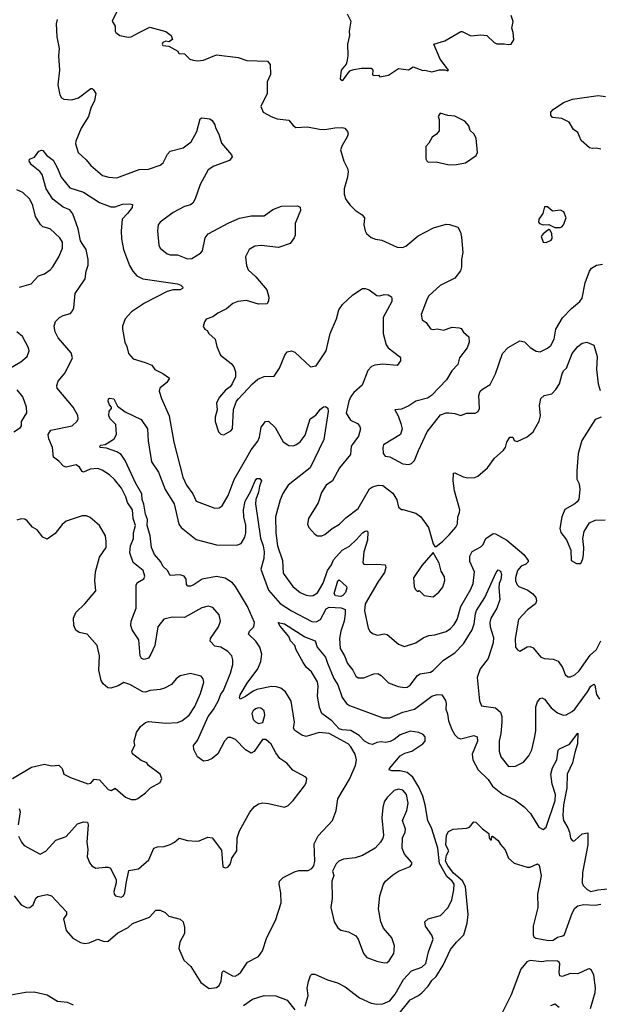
# Model space of a CAD drawing. Extents: x 1690054 to 1842981, y 782881 to 914114.
# Tile 485 of 656: x 1792444 to 1796454, y 833814 to 840625. Entities that reach past the tile are written whole.
import ezdxf

# ---------------------------------------------------------------- set-up
doc = ezdxf.new("R2010")
doc.units = 0

msp = doc.modelspace()

# ---------------------------------------------------------------- linework, layer by layer
at = {"layer": '0CON10XD'}
for points in [[(1793122.9, 840695), (1793084.2, 840615), (1793105, 840580), (1793103.3, 840545), (1793110, 840535), (1793136.1, 840516.1), (1793195, 840503.8), (1793215, 840506.7), (1793265.9, 840534.1), (1793345, 840574), (1793455, 840543.3), (1793492.5, 840515), (1793501.7, 840488.3), (1793475, 840472.5), (1793455, 840476), (1793435, 840468), (1793428.8, 840455), (1793433.3, 840445), (1793475, 840442), (1793537.5, 840407.5), (1793545, 840390), (1793585, 840387.5), (1793621.7, 840351.7), (1793644.1, 840344.1), (1793675, 840340.8), (1793715, 840345.8), (1793805, 840382.5), (1793955, 840362.9), (1794015, 840343.5), (1794158, 840338), (1794176.2, 840315), (1794178.8, 840245), (1794155.8, 840195), (1794155.7, 840114.3), (1794112, 840025), (1794128.8, 839985), (1794184.4, 839954.4), (1794225, 839940), (1794305, 839930), (1794335, 839892.5), (1794355, 839880), (1794435, 839884), (1794516.9, 839866.9), (1794555.6, 839864.4), (1794625, 839877.5), (1794675, 839878.8), (1794693.6, 839873.6), (1794711.7, 839851.7), (1794716.2, 839835), (1794710, 839815), (1794673.8, 839755), (1794664, 839725), (1794685.8, 839645), (1794711.4, 839595), (1794715.6, 839575), (1794711.9, 839535), (1794688.6, 839455), (1794688.3, 839418.3), (1794700.7, 839380.7), (1794730.6, 839340.6), (1794765, 839307.5), (1794813.3, 839275), (1794830, 839255), (1794825.8, 839205), (1794832.9, 839165), (1794844, 839145), (1794875, 839118), (1794905, 839105.7), (1794949.3, 839099.3), (1795055, 839051.4), (1795091.3, 839048.7), (1795115, 839057.1), (1795200.2, 839129.8), (1795305.6, 839184.4), (1795395, 839210), (1795418.3, 839208.3), (1795475, 839190), (1795493.9, 839153.9), (1795500.5, 839120.5), (1795510, 839015), (1795500, 838965), (1795500.6, 838915), (1795492.4, 838887.6), (1795453.7, 838836.3), (1795352, 838785), (1795275, 838713.8), (1795262, 838695), (1795222, 838585), (1795229.3, 838549.3), (1795255, 838531.2), (1795285, 838486.9), (1795305, 838480.6), (1795335, 838486.9), (1795375, 838476.9), (1795435, 838497.5), (1795483.9, 838493.9), (1795497.7, 838487.7), (1795515, 838462.5), (1795550.7, 838430.7), (1795553.3, 838395), (1795540, 838355), (1795487.5, 838285), (1795475, 838240), (1795433.9, 838196.1), (1795397.3, 838132.7), (1795293.9, 838026.1), (1795265, 838006.7), (1795184.1, 837985.9), (1795135.9, 837954.1), (1795085, 837930), (1795040, 837925), (1795063.3, 837885), (1795080.7, 837830.7), (1795090, 837795), (1795077.5, 837755), (1794961.4, 837685), (1794955.7, 837665), (1794958.5, 837625), (1794972, 837605), (1795005, 837600.8), (1795095, 837552.5), (1795135, 837548), (1795155, 837554), (1795175.7, 837575), (1795202, 837645), (1795263.8, 837775), (1795355, 837892.5), (1795393.6, 837906.4), (1795413.6, 837906.4), (1795455, 837901.2), (1795495, 837886), (1795535, 837902), (1795595.9, 837904.1), (1795616.7, 837915), (1795624, 837935), (1795621.2, 838025), (1795630, 838055), (1795645, 838070), (1795698.8, 838101.2), (1795735.9, 838174.1), (1795783.8, 838315), (1795822.3, 838357.7), (1795905, 838403.3), (1795936.1, 838396.1), (1795975, 838356.7), (1796017, 838333), (1796045, 838326.7), (1796095, 838352.9), (1796118, 838372), (1796142.5, 838415), (1796152.2, 838485), (1796198.5, 838561.5), (1796262, 838628), (1796319.2, 838675), (1796335, 838698.8), (1796355.6, 838805), (1796385.8, 838885), (1796400, 838905), (1796435, 838926.7), (1796475, 838934.4)], [(1792703.8, 840625), (1792696.9, 840595), (1792700, 840505), (1792717.1, 840425), (1792712.2, 840375), (1792718.5, 840275), (1792708.7, 840175), (1792720.5, 840105), (1792734.3, 840085), (1792750, 840075), (1792805, 840071.4), (1792850, 840085), (1792935, 840148), (1792945, 840148.8), (1792955, 840140), (1792970.4, 840115), (1792960.5, 840065), (1792936.2, 840013.8), (1792920.6, 839955), (1792869.4, 839875), (1792832.2, 839785), (1792830.6, 839765), (1792848, 839705), (1792903.8, 839655), (1792936, 839615), (1793017, 839547), (1793060, 839535), (1793115, 839530.8), (1793271.5, 839588.5), (1793335, 839591.5), (1793415, 839618.9), (1793435.7, 839635), (1793466, 839695), (1793483.8, 839715), (1793575, 839739.4), (1793630.2, 839779.8), (1793668.3, 839851.7), (1793692.1, 839937.9), (1793705, 839945.4), (1793758.6, 839938.6), (1793775, 839926.7), (1793795, 839897.5), (1793797.7, 839877.7), (1793821.7, 839831.7), (1793840.4, 839770.4), (1793908.8, 839688.8), (1793913.8, 839675), (1793895, 839650.8), (1793787.6, 839612.4), (1793748.9, 839585), (1793691.9, 839485), (1793658.6, 839385), (1793642, 839355), (1793625, 839342.9), (1793585, 839333.1), (1793505, 839290), (1793416.2, 839225), (1793400.8, 839205), (1793396.2, 839165), (1793406.7, 839065), (1793416.7, 839045), (1793465, 839004), (1793485, 838998), (1793535, 838998.1), (1793605, 838970), (1793635, 838973.1), (1793695, 839010.8), (1793707.5, 839025), (1793727.5, 839115), (1793747.3, 839142.7), (1793890.2, 839219.8), (1793965, 839250.8), (1794045, 839268.6), (1794135, 839268), (1794195, 839312), (1794255, 839334), (1794366.4, 839336.4), (1794385, 839327.5), (1794386.2, 839305), (1794350, 839215), (1794350, 839135), (1794343.3, 839115), (1794315, 839076.7), (1794235, 839048.8), (1794115, 839062.2), (1794071.4, 839058.6), (1794031.4, 839035), (1794006.5, 838985), (1794013.8, 838923.8), (1794025.5, 838895.5), (1794078, 838845), (1794154, 838755), (1794167.5, 838705), (1794165, 838680), (1794155, 838660), (1794095, 838658), (1794012.7, 838682.7), (1793952.5, 838675), (1793919.1, 838660.9), (1793874, 838625), (1793813.8, 838595), (1793779.7, 838570.3), (1793735, 838552.5), (1793722.5, 838535), (1793713, 838503), (1793723.6, 838483.6), (1793740, 838475), (1793752.5, 838455), (1793796.7, 838415), (1793808.8, 838365), (1793834, 838305), (1793907.7, 838247.7), (1793925, 838222.5), (1793938, 838188), (1793936.2, 838155), (1793913.3, 838105), (1793900, 838085), (1793868.3, 838061.7), (1793826.1, 838013.9), (1793806.2, 837975), (1793810, 837925), (1793796.2, 837875), (1793796.2, 837845), (1793820, 837775), (1793835, 837756.7), (1793856.1, 837753.9), (1793905, 837780), (1793916.2, 837795), (1793922.3, 837927.7), (1793943.8, 837985), (1793957, 838003), (1794053.4, 838106.6), (1794091.3, 838138.7), (1794135, 838157.1), (1794205, 838160), (1794241.9, 838215), (1794278.6, 838305), (1794295, 838326.2), (1794325, 838334), (1794346.7, 838325), (1794455, 838223.8), (1794495, 838230), (1794564.2, 838335), (1794591.4, 838455), (1794635.6, 838554.4), (1794652.4, 838617.6), (1794676, 838655), (1794748.3, 838721.7), (1794815, 838764.3), (1794835, 838765.8), (1794862.5, 838755), (1794915, 838718), (1794935, 838714.2), (1794965, 838724), (1794992.3, 838722.3), (1795015, 838706.7), (1795018.8, 838695), (1795019.2, 838675), (1794958.1, 838565), (1794958.9, 838455), (1794979.2, 838375), (1794994, 838355), (1795072, 838295), (1795079.2, 838285), (1795079.2, 838265), (1795056.2, 838233.8), (1794955, 838242.2), (1794900.8, 838235), (1794877.1, 838225), (1794851.9, 838198.1), (1794813.1, 838096.9), (1794755, 838045.7), (1794735, 838017.5), (1794720, 837985), (1794703.5, 837903.5), (1794733.6, 837855), (1794781.5, 837831.5), (1794794.4, 837815), (1794800.5, 837795), (1794788.1, 837745), (1794737.3, 837675), (1794733.1, 837616.9), (1794655.8, 837525), (1794608, 837435), (1794564.4, 837405.6), (1794531.4, 837355), (1794507.9, 837282.1), (1794442.5, 837175), (1794436, 837135), (1794445, 837112.5), (1794486.1, 837066.1), (1794505, 837053.8), (1794535, 837054), (1794555, 837064), (1794605, 837106.2), (1794656, 837135), (1794700.5, 837179.5), (1794785, 837242.9), (1794865, 837380.6), (1794885, 837394.5), (1794925, 837406), (1794955, 837402.5), (1795025, 837349.5), (1795053.5, 837303.5), (1795065, 837253.3), (1795085, 837236.7), (1795095, 837236.2), (1795185, 837212), (1795218.8, 837185), (1795271.2, 837111.2), (1795305, 837000), (1795315, 836980), (1795325, 836980), (1795370, 837015), (1795415, 837061.2), (1795460, 837115), (1795471.7, 837138.3), (1795474.3, 837185), (1795486.9, 837215), (1795487.8, 837235), (1795452.9, 837365), (1795443.1, 837435), (1795445, 837487.5), (1795455, 837491.2), (1795512.7, 837462.7), (1795545, 837455.4), (1795592.4, 837457.6), (1795612.4, 837467.6), (1795680, 837525), (1795728.5, 837591.5), (1795788, 837645), (1795803.8, 837665), (1795815, 837702.5), (1795835, 837736.7), (1795855, 837736.7), (1795863.8, 837713.8), (1795885, 837706.2), (1795955, 837740), (1795995, 837773.8), (1796038, 837848), (1796046.9, 837885), (1796039.4, 837955), (1796050, 838005), (1796072.5, 838025), (1796125, 838037.5), (1796153.1, 838066.9), (1796177.5, 838105), (1796195.6, 838175), (1796205.7, 838195), (1796226.1, 838215), (1796266.9, 838315), (1796305.3, 838365), (1796335, 838386.1), (1796366.8, 838393.2), (1796415, 838373.3), (1796438.1, 838295), (1796434.2, 838205), (1796446.5, 838105), (1796460.7, 838060.7)], [(1794709.2, 840665), (1794734.3, 840615), (1794724, 840545), (1794725.8, 840515), (1794711.4, 840455), (1794712.9, 840375), (1794706.1, 840333.9), (1794702.5, 840317.5), (1794668.8, 840275), (1794661.2, 840215), (1794675, 840204)], [(1794675, 840204), (1794685, 840210), (1794728.8, 840271.2), (1794755, 840281.2), (1794808.3, 840288.3), (1794875, 840288.8), (1794887.5, 840275), (1794885, 840242.5), (1794895, 840237.5), (1794925, 840240), (1794935, 840230), (1794995, 840240), (1795065, 840287.5), (1795133.3, 840276.7), (1795165, 840297.5), (1795233.9, 840273.9), (1795246.1, 840276.1), (1795295, 840262.9), (1795347, 840277), (1795385, 840277.5), (1795405, 840270), (1795410, 840275), (1795397.5, 840295), (1795351.7, 840351.7), (1795310, 840455), (1795385, 840478.9), (1795495, 840543.3), (1795505, 840543.3), (1795565, 840512), (1795635, 840520), (1795676.4, 840516.4), (1795727, 840467), (1795745, 840457.5), (1795795, 840458.8), (1795825, 840452.5), (1795843.6, 840456.4), (1795862.5, 840485), (1795857.5, 840535), (1795847.5, 840565), (1795857, 840613), (1795843.6, 840653.6)], [(1796465, 839730), (1796434.4, 839735.6), (1796407.1, 839732.9), (1796385, 839738.8), (1796328.3, 839788.3), (1796306, 839845), (1796275, 839866.2), (1796245, 839915.8), (1796195, 839941.4), (1796128.8, 839948.8), (1796118.8, 839965), (1796119.2, 839985), (1796135, 840004), (1796205, 840052.5), (1796267.5, 840075), (1796445, 840101.4), (1796497.1, 840092.9)], [(1795415, 839620), (1795465, 839624), (1795527.5, 839635), (1795602.5, 839685), (1795610, 839705), (1795602.5, 839805), (1795585.6, 839835.6), (1795559.3, 839859.3), (1795550.7, 839890.7), (1795523.6, 839923.6), (1795455, 839957.5), (1795405, 839962.5), (1795353, 839977), (1795340, 839955), (1795346.7, 839935), (1795346.7, 839855), (1795327.7, 839832.3), (1795297, 839813), (1795275, 839770), (1795253, 839747), (1795253, 839663), (1795263.3, 839643.3), (1795275, 839640), (1795325, 839642.5), (1795415, 839620)], [(1792646.1, 837726.1), (1792640.3, 837755), (1792659.2, 837785), (1792806.2, 837815), (1792841.7, 837848.3), (1792848.1, 837865), (1792846.2, 837886.2), (1792812.9, 837945), (1792702.5, 838075), (1792700, 838095), (1792710, 838125), (1792758.6, 838181.4), (1792809.4, 838285), (1792800.4, 838320.4), (1792709.4, 838425), (1792689.2, 838465), (1792682, 838505), (1792692.7, 838537.3), (1792720, 838565), (1792745, 838579.4), (1792795, 838593.3), (1792810, 838610), (1792817.6, 838632.4), (1792828.8, 838731.2), (1792896.9, 838833.1), (1792903.3, 838885), (1792917, 838927), (1792917.3, 838965), (1792904.7, 839035), (1792879.6, 839069.6), (1792864.5, 839095.5), (1792848.8, 839178.8), (1792812.5, 839282.5), (1792789.7, 839309.8), (1792745, 839328.1), (1792672.2, 839382.2), (1792627.7, 839455), (1792598.6, 839555), (1792583.8, 839573.8), (1792525, 839620), (1792508.8, 839645), (1792510.7, 839659.3), (1792545.8, 839674.2), (1792577.5, 839715), (1792595, 839722.5), (1792605, 839720), (1792628.3, 839688.3), (1792675, 839652), (1792705, 839598.8), (1792730, 839535), (1792791.9, 839461.9), (1792885, 839430.7), (1792995, 839360.5), (1793075, 839329.1), (1793105, 839331.1), (1793155, 839348.2), (1793205, 839351.4), (1793225, 839346.7), (1793222, 839325), (1793189.4, 839285), (1793153.8, 839245), (1793145.3, 839165), (1793147.8, 839107.8), (1793162.5, 839035), (1793203.7, 838923.7), (1793227.5, 838885), (1793255, 838853.3), (1793295, 838831.1), (1793535, 838798.2), (1793559.4, 838789.4), (1793572.5, 838775), (1793570, 838765), (1793553.4, 838756.6), (1793505, 838757.1), (1793465, 838745.6), (1793307.5, 838665), (1793217.5, 838605), (1793174.1, 838555.9), (1793156.2, 838505), (1793156.2, 838485), (1793171.8, 838395), (1793186.2, 838365), (1793197.8, 838315), (1793227.8, 838277.8), (1793312.6, 838252.6), (1793358.8, 838235), (1793378.8, 838205), (1793435, 838177.5), (1793481.2, 838145), (1793460.8, 838115), (1793412.5, 838075), (1793408.6, 838055), (1793424.4, 838005), (1793478.9, 837885), (1793511.4, 837701.4), (1793571.5, 837461.5), (1793597.8, 837405), (1793641.9, 837345), (1793664.6, 837294.6), (1793795, 837247.1), (1793825, 837248), (1793845, 837262.5), (1793886.7, 837333.3), (1793928.8, 837445), (1794015, 837597.1), (1794045, 837650.4), (1794090.8, 837709.2), (1794102.7, 837737.3), (1794115, 837806.2), (1794145, 837846), (1794165, 837847.5), (1794211.9, 837805), (1794265.7, 837705), (1794305, 837680.5), (1794335, 837677.8), (1794355, 837683.3), (1794385, 837704.4), (1794418.7, 837751.3), (1794454, 837865), (1794491.8, 837888.2), (1794525, 837931.2), (1794545, 837946.2), (1794559.3, 837949.3), (1794575, 837937.5), (1794577.1, 837915), (1794548.9, 837721.1), (1794452.8, 837525), (1794301.5, 837405), (1794265, 837348), (1794246.8, 837303.2), (1794213.9, 837185), (1794215.4, 837075), (1794228.5, 836985), (1794260.9, 836885), (1794267.2, 836797.2), (1794333, 836703), (1794385, 836661.9), (1794425, 836643.3), (1794455, 836638.9), (1794475, 836642.2), (1794505, 836659.4), (1794542.5, 836727.5), (1794574.2, 836815.8), (1794601.6, 836855), (1794615, 836887.9), (1794674.8, 836955.2), (1794726, 836984), (1794775, 837028.1), (1794815, 837075.6), (1794835, 837087.5), (1794845, 837090), (1794853, 837083), (1794849.4, 837025), (1794823.8, 836945), (1794817.5, 836867.5), (1794825, 836858.8), (1794845, 836855.6), (1794915, 836858.4), (1794973.1, 836853.1), (1794977.7, 836835), (1794968.2, 836801.8), (1794921.6, 836735), (1794833.6, 836585), (1794828.2, 836535), (1794855, 836416.7), (1794865.4, 836395.4), (1794885, 836378.6), (1794918.3, 836368.3), (1794965, 836375.6), (1794985, 836372.2), (1795063.8, 836305), (1795105, 836288.6), (1795183.8, 836315), (1795235, 836348.9), (1795275, 836365.6), (1795315, 836370), (1795395, 836393.5), (1795425, 836414.4), (1795448.7, 836441.3), (1795469.6, 836475), (1795495, 836565.6), (1795565.2, 836684.8), (1795581.5, 836725), (1795589.2, 836805), (1795557.8, 836877.8), (1795558.6, 836915), (1795574.5, 836945.5), (1795635, 836979.2), (1795650, 836995), (1795668.9, 837035), (1795718.4, 837071.6), (1795735, 837069.3), (1795813.2, 837025), (1795931.3, 836925), (1795961.1, 836885), (1795961.1, 836875), (1795945, 836859.5), (1795914.2, 836845), (1795887.1, 836815), (1795874.5, 836765), (1795875, 836742.5), (1795885, 836716.2), (1795896, 836705), (1795958.2, 836678.2), (1795994, 836654), (1796015, 836628.8), (1796020, 836605), (1796011.4, 836585), (1795956.2, 836543.8), (1795894.4, 836475), (1795871.4, 836345), (1795874.3, 836285), (1795886.7, 836265), (1795905, 836256.2), (1795955, 836285.8), (1795975, 836290), (1795995, 836278.8), (1796048.8, 836215), (1796075, 836206.5), (1796135, 836201.5), (1796168, 836188), (1796198.1, 836145), (1796218, 836095), (1796235, 836078.8), (1796255, 836079.2), (1796285, 836092.9), (1796315, 836120.8), (1796391.4, 836228.6), (1796435, 836268.6), (1796465, 836328.5)], [(1792442.5, 838775), (1792522.4, 838797.6), (1792575, 838852), (1792615, 838866), (1792655, 838893.8), (1792673.8, 838915), (1792714.2, 838985), (1792740, 839045), (1792739.4, 839085), (1792722, 839115), (1792655, 839178.8), (1792605, 839191.9), (1792587.6, 839207.6), (1792553.4, 839263.4), (1792535, 839338.8), (1792513.9, 839383.9), (1792465, 839430), (1792425, 839446.9)], [(1796183, 839187), (1796195, 839192.5), (1796206.7, 839205), (1796223.3, 839255), (1796207.5, 839295), (1796185, 839306.7), (1796130.7, 839300.7), (1796095, 839330), (1796075, 839330), (1796062.5, 839285), (1796034.2, 839245.8), (1796034, 839225), (1796040, 839215), (1796065, 839206.7), (1796105, 839207.5), (1796145, 839187.5), (1796183, 839187)], [(1796085, 839082.9), (1796121.3, 839098.7), (1796128.2, 839111.8), (1796125.7, 839145.7), (1796111.7, 839171.7), (1796105, 839172.5), (1796066, 839144), (1796052.5, 839125), (1796065, 839086.7), (1796085, 839082.9)], [(1792365, 838207.1), (1792452.6, 838257.4), (1792495, 838294.2), (1792508.6, 838335), (1792505.8, 838355), (1792463.2, 838433.2), (1792423.6, 838465)], [(1792403.8, 837775), (1792450.6, 837805), (1792456.4, 837815), (1792455.8, 837845), (1792494.2, 837905), (1792491.4, 837945), (1792465.8, 838015), (1792425.6, 838065)], [(1793545, 834200), (1793580, 834120), (1793628.5, 834075), (1793697.1, 833965), (1793754.4, 833924.4), (1793805, 833930), (1793825, 833943.8), (1793836.7, 833973.3), (1793843.7, 834036.3), (1793855, 834046), (1793915, 834010.5), (1793935, 834010), (1793955, 834020.8), (1793973, 834037), (1794020, 834105), (1794095, 834146), (1794124.3, 834185), (1794154.4, 834275.6), (1794212.9, 834395), (1794253.3, 834515), (1794251.2, 834585), (1794238.8, 834645), (1794241.2, 834665), (1794267.7, 834692.3), (1794345, 834730), (1794375, 834738.8), (1794439.3, 834740.7), (1794465, 834752.5), (1794478.3, 834771.7), (1794486.2, 834805), (1794481.4, 834925), (1794509.6, 834980.4), (1794608.9, 835085), (1794632.2, 835155), (1794644.4, 835235), (1794725, 835371.2), (1794766.5, 835465), (1794773.6, 835505), (1794764.5, 835545), (1794735.4, 835595), (1794715.5, 835615), (1794585, 835688.4), (1794515, 835693.3), (1794425, 835666.7), (1794396.3, 835676.3), (1794348.2, 835708.2), (1794338.1, 835725), (1794345.5, 835765.5), (1794321.7, 835911.7), (1794282.9, 835975), (1794250.2, 836000.2), (1794220.9, 836010.9), (1794185, 836012.7), (1794085, 835992.1), (1794058.9, 835981.1), (1794006.3, 835943.7), (1793970, 835925), (1793964.4, 835934.4), (1793970, 835955), (1794018.2, 836035), (1794091.1, 836135), (1794112.5, 836185), (1794119.5, 836235), (1794104.6, 836284.6), (1794076.7, 836325), (1794027.1, 836375), (1794033.1, 836395), (1794063.1, 836425), (1794067.5, 836455), (1794018.8, 836565), (1793937.5, 836705), (1793915, 836729.5), (1793865, 836762), (1793805, 836773.6), (1793705.6, 836754.4), (1793645, 836714), (1793625, 836706.4), (1793607.5, 836707.5), (1793598.2, 836718.2), (1793594.5, 836755), (1793582.9, 836775), (1793555, 836784.6), (1793485, 836779.1), (1793465.7, 836815.7), (1793435, 836844.7), (1793419.8, 836875), (1793376.6, 836926.5), (1793356.6, 836975), (1793346.3, 837055), (1793325.2, 837125), (1793327.3, 837167.3), (1793314.2, 837205), (1793303.8, 837273.8), (1793291.2, 837305), (1793289.7, 837345), (1793245, 837421.1), (1793173.2, 837575), (1793145, 837617.1), (1793116.2, 837636.2), (1793045, 837660.8), (1793000, 837665), (1792997.5, 837675), (1793005, 837682.5), (1793035, 837686.7), (1793084.1, 837715.9), (1793096.7, 837725), (1793113.3, 837755), (1793110, 837825), (1793068.8, 837865), (1793061.2, 837885), (1793063.6, 837916.4), (1793080, 837935), (1793080, 837945), (1793065, 837960), (1793056.7, 837985), (1793058.3, 838001.7), (1793065, 838007.5), (1793095, 838002.5), (1793120.7, 837950.7), (1793172.7, 837912.7), (1793285, 837858.8), (1793327.1, 837795), (1793332.7, 837712.7), (1793355, 837567.5), (1793404.4, 837495), (1793449.6, 837375), (1793512.1, 837275), (1793544.7, 837134.7), (1793561.9, 837111.9), (1793665, 837028.9), (1793805, 836992.2), (1793945, 836989.2), (1793975, 837001.5), (1794000.4, 837045), (1794008.1, 837075), (1794009.5, 837129.5), (1793994.7, 837185), (1793991.1, 837235), (1794002.9, 837295), (1794040.7, 837359.3), (1794072.5, 837435), (1794085, 837450), (1794105, 837451.2), (1794116, 837435), (1794101.9, 837398.1), (1794096, 837356), (1794078.1, 837305), (1794075.6, 837275), (1794109.2, 837039.2), (1794128.9, 836985), (1794134.5, 836945), (1794132.9, 836897.1), (1794113.2, 836825), (1794165, 836678.5), (1794245, 836586.8), (1794325, 836535.8), (1794465, 836461.6), (1794495, 836460.3), (1794523.8, 836475), (1794565, 836549.4), (1794585, 836561.1), (1794667, 836557), (1794695, 836546.2), (1794696.7, 836515), (1794688.3, 836465), (1794665.9, 836395), (1794657.3, 836345), (1794660.5, 836275), (1794690, 836225), (1794711.9, 836171.9), (1794748.5, 836125), (1794768.6, 836085), (1794785, 836072.9), (1794825, 836071.9), (1794895, 836100), (1794921.7, 836101.7), (1794945, 836089.2), (1794995, 836038.6), (1795062.4, 836012.4), (1795105, 836004.4), (1795125, 836007.1), (1795145, 836022.5), (1795195, 836087.5), (1795215, 836100), (1795285, 836112.2), (1795305, 836122.9), (1795376.2, 836195), (1795455, 836244.6), (1795515, 836307.5), (1795574.7, 836405), (1795588.1, 836445), (1795596.4, 836515), (1795605, 836538.5), (1795662.3, 836627.7), (1795739.1, 836800.9), (1795755, 836820), (1795770.5, 836810.5), (1795777.6, 836787.6), (1795773.1, 836753.1), (1795761.3, 836725), (1795758, 836695), (1795765.6, 836615), (1795744.5, 836555), (1795703.3, 836485), (1795697.5, 836455), (1795699.6, 836425), (1795720.9, 836350.9), (1795720.2, 836315), (1795684.8, 836205.2), (1795629.6, 836135), (1795608.2, 836075), (1795624.1, 835914.1), (1795639.3, 835879.3), (1795734.5, 835864.5), (1795769.2, 835835), (1795778.6, 835805), (1795779.4, 835765), (1795773.4, 835686.6), (1795760.6, 835635), (1795760, 835565), (1795772, 835525), (1795825, 835458.6), (1795875, 835461.4), (1795929.8, 835490.2), (1795965, 835533.8), (1795986.6, 835573.4), (1796005.6, 835654.4), (1796014.4, 835705), (1796015, 835872.5), (1796025, 835907.5), (1796045, 835930), (1796055, 835934), (1796075, 835924.2), (1796120.5, 835865), (1796165, 835829.5), (1796204.6, 835814.6), (1796225, 835817.5), (1796265, 835838.5), (1796284.2, 835855.8), (1796372.8, 835975), (1796395, 836014.6), (1796415, 836028.6), (1796422.7, 836022.7), (1796435, 835957.5), (1796453.9, 835923.9)], [(1796465.8, 837875), (1796425, 837860), (1796333.2, 837715), (1796308.5, 837625), (1796299.1, 837505), (1796297.5, 837447.5), (1796314, 837415), (1796320, 837375), (1796312.3, 837307.7), (1796301.2, 837288.8), (1796283.3, 837275), (1796215, 837237.5), (1796193.8, 837185), (1796180.8, 837105), (1796187.3, 837077.3), (1796226.1, 837026.1), (1796257.5, 836955), (1796260, 836885), (1796295, 836862.5), (1796325, 836862.5), (1796340, 836895), (1796343.3, 836925), (1796346.2, 836975), (1796340, 837035), (1796348, 837085), (1796385.6, 837144.4), (1796425, 837162.5), (1796495, 837165.7)], [(1792435, 834976.7), (1792455.7, 834935), (1792475, 834912), (1792585, 834853.3), (1792625, 834873.8), (1792695, 834948.6), (1792764.7, 834975.3), (1792845, 835061.9), (1792885, 835077.1), (1792912.5, 835075), (1792918.6, 835055), (1792908.2, 834935), (1792914.3, 834885), (1792911.2, 834835), (1792930.3, 834790.3), (1792943, 834773), (1792970, 834755), (1793035, 834763.8), (1793055, 834763.8), (1793072.5, 834755), (1793111.2, 834675), (1793112, 834655), (1793096, 834595), (1793098, 834575), (1793106.7, 834565), (1793145, 834555.6), (1793162.9, 834565), (1793171.5, 834585), (1793180.9, 834649.1), (1793200, 834740), (1793265, 834752), (1793336.6, 834813.4), (1793371.2, 834895), (1793396.6, 834903.4), (1793444.5, 834905.5), (1793485, 834918.5), (1793515, 834934.6), (1793547.1, 834962.9), (1793605, 834946.2), (1793666.2, 834943.8), (1793685, 834945.5), (1793745, 834971.1), (1793775, 834965.7), (1793841.1, 834881.1), (1793850, 834765), (1793865, 834758), (1793885, 834762.5), (1793902, 834785), (1793912, 834825), (1793945.7, 834875), (1793948.8, 834965), (1793964, 835015), (1794036.8, 835143.2), (1794065, 835181.2), (1794095, 835202), (1794125, 835207.1), (1794165.8, 835204.2), (1794275, 835178.6), (1794301.7, 835188.3), (1794336, 835225), (1794414, 835325), (1794426, 835345), (1794430, 835375), (1794422.5, 835385), (1794333.4, 835433.4), (1794292, 835482), (1794244.6, 835514.6), (1794215, 835554), (1794184.6, 835614.6), (1794146.8, 835646.8), (1794124.2, 835645.8), (1794066.8, 835563.2), (1794045, 835552), (1794006.2, 835575), (1793936.7, 835645), (1793905, 835660), (1793885, 835660), (1793860.8, 835635), (1793814.3, 835545.7), (1793775, 835513.3), (1793745, 835500), (1793715, 835496.7), (1793673.8, 835525), (1793647.7, 835577.7), (1793646.2, 835605), (1793675, 835640), (1793746.7, 835805), (1793785, 835853.5), (1793819.7, 835915), (1793835, 835959.2), (1793852.9, 835985), (1793903.2, 836105), (1793919.1, 836165), (1793917.9, 836197.9), (1793910.6, 836225), (1793885, 836255.6), (1793835, 836285.6), (1793795, 836292.2), (1793760.9, 836325), (1793764.5, 836345), (1793818.9, 836425), (1793832.5, 836465), (1793825, 836507.5), (1793779.1, 836559.1), (1793747.3, 836567.3), (1793705, 836557.1), (1793585, 836490.5), (1793497.9, 836492.1), (1793441.7, 836478.3), (1793400.4, 836425), (1793378.1, 836295), (1793351.4, 836235), (1793335, 836208.8), (1793305, 836199.2), (1793287.1, 836207.1), (1793277.5, 836225), (1793267.9, 836335), (1793222.9, 836405), (1793213.1, 836435), (1793214.6, 836465.4), (1793250, 836555), (1793248.6, 836715), (1793257.8, 836732.2), (1793301.7, 836758.3), (1793310, 836775), (1793298.6, 836815), (1793229.1, 836869.1), (1793206.6, 836936.6), (1793209.5, 836985), (1793230.4, 837035), (1793232.1, 837075), (1793244.7, 837125), (1793228.2, 837175), (1793225, 837234.3), (1793189.7, 837285), (1793179.1, 837325), (1793149.2, 837385), (1793100.5, 837445), (1793065.8, 837475.8), (1793015, 837508.1), (1792985, 837519.4), (1792932.5, 837515), (1792885, 837496), (1792875, 837498.8), (1792858.5, 837528.5), (1792835, 837545.8), (1792765, 837530.6), (1792746.3, 837536.3), (1792715, 837571.4), (1792678.3, 837598.3), (1792671.1, 837665), (1792646.1, 837726.1)], [(1792996.1, 836906.1), (1793041.1, 836975), (1793043.1, 837015), (1793036.7, 837055), (1792995, 837125.8), (1792932.2, 837182.2), (1792905, 837193.1), (1792875, 837193.1), (1792765, 837155.6), (1792738, 837132), (1792688.9, 837071.1), (1792635, 837032.5), (1792604.5, 837044.5), (1792565.7, 837095.7), (1792533.3, 837115), (1792495, 837158.8), (1792478.8, 837168.8), (1792455, 837172.5), (1792425, 837164)], [(1795305, 836632.5), (1795343.3, 836665), (1795370.5, 836699.5), (1795386, 836745), (1795381.7, 836771.7), (1795360.5, 836810.5), (1795345.8, 836865), (1795305, 836940), (1795225, 836850), (1795168, 836765), (1795173.6, 836703.6), (1795180, 836685), (1795195, 836670), (1795207, 836677), (1795243, 836643), (1795305, 836632.5)], [(1792395, 835376.7), (1792525, 835453.5), (1792615, 835476.2), (1792665, 835463.5), (1792715, 835468.1), (1792737.3, 835445), (1792748.9, 835405), (1792795, 835382.5), (1792915, 835338.1), (1792935.5, 835344.5), (1792959.5, 835370.5), (1792995, 835366), (1793055, 835300), (1793076.7, 835293.3), (1793105, 835310), (1793175, 835246), (1793215, 835231.2), (1793245, 835232), (1793261.2, 835238.8), (1793315, 835276.2), (1793349.5, 835310.5), (1793415, 835347.5), (1793427.5, 835375), (1793416.4, 835406.4), (1793336.1, 835466.1), (1793322.5, 835485), (1793285, 835500), (1793225, 835547.5), (1793220, 835565), (1793241.2, 835605), (1793236, 835635), (1793252, 835695), (1793280, 835735), (1793315, 835763.1), (1793335, 835770.9), (1793455, 835757.9), (1793535, 835763.8), (1793565, 835775.6), (1793615.7, 835815), (1793655.5, 835875), (1793695.5, 835965), (1793717, 836043), (1793712.9, 836065), (1793700, 836085), (1793625, 836102), (1793555, 836085.8), (1793525.8, 836065), (1793495, 836025.6), (1793445, 836001.1), (1793415, 835991.5), (1793347.5, 835985), (1793315, 835973.3), (1793295, 835976.5), (1793205, 836026.2), (1793165, 836040), (1793125, 836016.7), (1793075, 836001.2), (1793053.9, 836003.9), (1793021.2, 836031.2), (1793008, 836055), (1792991.4, 836125), (1792995.6, 836225), (1792980, 836295), (1792911.2, 836375), (1792855, 836387.1), (1792831.4, 836401.4), (1792818.6, 836435), (1792816.2, 836485), (1792831.2, 836525), (1792895.4, 836584.6), (1792970, 836675), (1792964, 836745), (1792967.8, 836805), (1792996.1, 836906.1)], [(1794665, 836634.4), (1794628.9, 836638.9), (1794619.5, 836655), (1794645, 836744), (1794655, 836750.6), (1794704.2, 836705), (1794707.5, 836695), (1794698, 836662), (1794679.2, 836640.8), (1794665, 836634.4)], [(1794418.3, 833801.7), (1794440, 833875), (1794433.3, 833925), (1794441.4, 833971.4), (1794455.9, 834014.1), (1794465, 834023.3), (1794485, 834023.8), (1794573.6, 833983.6), (1794642.7, 833962.7), (1794696, 833936), (1794795, 833859.7), (1794875, 833823.2), (1794914.6, 833815.4), (1794955, 833818.2), (1795005, 833837.5), (1795041.7, 833885), (1795098.9, 833985), (1795154.8, 834045.2), (1795225, 834071.8), (1795253.1, 834096.9), (1795271.7, 834178.3), (1795304.5, 834265), (1795295, 834292.5), (1795251.9, 834355), (1795246.2, 834385), (1795270, 834405), (1795355, 834428.6), (1795407.8, 834485), (1795433.7, 834536.3), (1795447.6, 834605), (1795448.9, 834645), (1795434.9, 834664.9), (1795399.3, 834699.3), (1795348, 834788), (1795336, 834895), (1795295, 835028.6), (1795266.8, 835085), (1795248.7, 835195), (1795232.5, 835255), (1795205.8, 835315.8), (1795164.5, 835384.5), (1795125, 835417.5), (1795075, 835429.2), (1795018.6, 835428.6), (1795000, 835435), (1795001.2, 835445), (1795075, 835532.5), (1795108, 835552), (1795155.7, 835565), (1795232.9, 835615), (1795248.9, 835635), (1795249.4, 835665), (1795235, 835681.1), (1795205, 835694.6), (1795145, 835702.5), (1795075, 835678.2), (1795035, 835645.3), (1795007.8, 835632.2), (1794975, 835625.8), (1794945, 835630.8), (1794915, 835625.3), (1794885, 835610.4), (1794865, 835615.3), (1794830, 835635), (1794792.5, 835672.5), (1794735, 835708.6), (1794675, 835712.6), (1794655, 835719.8), (1794604.2, 835774.1), (1794534.7, 835824.7), (1794517.5, 835867.5), (1794503.8, 835945), (1794509.1, 836015), (1794503.6, 836045), (1794463.3, 836113.3), (1794428.8, 836145), (1794405, 836177.5), (1794356.7, 836265), (1794346.7, 836295), (1794318, 836328), (1794305, 836358.8), (1794245, 836428.8), (1794232.5, 836455), (1794276, 836445), (1794415.4, 836355.4), (1794489.1, 836329.1), (1794502.2, 836285), (1794559.6, 836215), (1794572.5, 836175), (1794618, 836068), (1794644.7, 836025), (1794675.7, 835935.7), (1794704.4, 835894.4), (1794725, 835881.1), (1794955.3, 835795.3), (1795005, 835796.1), (1795095, 835834.7), (1795175, 835854.8), (1795295, 835946.4), (1795332.8, 835957.2), (1795365, 835954.8), (1795390.4, 835915), (1795395.2, 835894.8), (1795391.4, 835855), (1795404.3, 835824.3), (1795411.4, 835775), (1795433.9, 835715), (1795455, 835678.2), (1795475, 835658.4), (1795495, 835649.8), (1795585, 835672.5), (1795608.4, 835665), (1795611.6, 835635), (1795574.1, 835545), (1795579.6, 835505), (1795614.6, 835435), (1795685, 835368.9), (1795715, 835323.6), (1795785, 835267.8), (1795869.4, 835229.4), (1795935, 835180.8), (1795976.9, 835135), (1796035, 835039.2), (1796065, 835023.5), (1796085, 835040), (1796148.2, 835225), (1796151.2, 835265), (1796128, 835338), (1796118.9, 835405), (1796130.8, 835449.2), (1796160.8, 835505), (1796168.3, 835571.7), (1796177.6, 835582.4), (1796246.9, 835613.1), (1796305, 835688.8), (1796303.5, 835615), (1796284.8, 835555.2), (1796268.8, 835485), (1796230.9, 835405), (1796229.9, 835310.1), (1796207.1, 835195), (1796201.1, 835121.1), (1796205.9, 835085.9), (1796235.9, 835035.9), (1796248, 835005), (1796254.2, 834964.2), (1796265, 834947.5), (1796275, 834942.5), (1796285, 834947.5), (1796335, 834993.3), (1796375, 835000), (1796375, 834917.5), (1796337.4, 834725), (1796334.2, 834655), (1796342.7, 834635), (1796368.8, 834608.8), (1796395, 834595.4), (1796443.4, 834606.6), (1796557.4, 834617.4)], [(1794095, 835757.5), (1794125, 835763.8), (1794140, 835815), (1794135.6, 835845), (1794113, 835863), (1794095, 835865.6), (1794075, 835858.6), (1794059.2, 835845), (1794050, 835825), (1794058.6, 835785), (1794075, 835767.5), (1794095, 835757.5)], [(1794965, 834101.2), (1794985, 834104), (1794998.8, 834115), (1795032.5, 834165), (1795037.9, 834217.9), (1795018.6, 834275), (1794960.8, 834340.8), (1794941.4, 834385), (1794927.1, 834475), (1794934.3, 834565), (1794961.4, 834645), (1794975, 834666), (1795022.1, 834707.9), (1795065, 834736.2), (1795145, 834767.5), (1795157, 834783), (1795157.5, 834795), (1795105, 834853.8), (1795089.4, 834895), (1795093.1, 834965), (1795110.8, 835005), (1795112.9, 835025), (1795091.4, 835085), (1795122.2, 835155), (1795132.1, 835205), (1795119.6, 835265), (1795095, 835295.5), (1795065, 835302.7), (1795035, 835292.2), (1794985, 835244.4), (1794966.4, 835215), (1794955.5, 835175), (1794948.6, 835105), (1794960, 834985), (1794956.6, 834963.4), (1794940, 834935), (1794903.8, 834895), (1794815, 834844.3), (1794765, 834826.9), (1794685, 834818.8), (1794652.5, 834805), (1794633.3, 834785), (1794607.5, 834735), (1794617.5, 834705), (1794603.3, 834665), (1794605.8, 834545), (1794595.8, 834485), (1794619.2, 834385), (1794645, 834343.8), (1794665, 834326), (1794717.5, 834315), (1794768.3, 834288.3), (1794786, 834265), (1794822, 834165), (1794845, 834138.8), (1794915, 834112), (1794965, 834101.2)], [(1792439.7, 835169.7), (1792448, 835145), (1792433.1, 835055)], [(1795373.5, 834085), (1795425, 834193.8), (1795465, 834243.8), (1795517.1, 834295), (1795540, 834375), (1795545.6, 834435), (1795528.1, 834628.1), (1795508, 834668), (1795445, 834721.1), (1795405, 834774.5), (1795390, 834805), (1795396.2, 834845), (1795412.5, 834875), (1795392.5, 834915), (1795397.5, 834985), (1795410.7, 835009.3), (1795443.6, 835026.4), (1795535, 835032.5), (1795555, 835040), (1795585, 835077.5), (1795600, 835075), (1795645, 835027.5), (1795690, 834995), (1795692.5, 834965), (1795701.7, 834951.7), (1795708.3, 834951.7), (1795710, 834975), (1795715, 834977.5), (1795755, 834946.2), (1795769.5, 834919.5), (1795802.7, 834882.7), (1795825.5, 834825.5), (1795865, 834790.8), (1795955, 834763.8), (1795975, 834763.8), (1796025, 834786), (1796037.7, 834777.7), (1796051.2, 834705), (1796044.1, 834665.9), (1796026.2, 834575), (1796029.5, 834485), (1795996.6, 834355), (1795995.9, 834295.9), (1796001.5, 834281.5), (1796015, 834272.1), (1796105, 834256.2), (1796135, 834258), (1796165, 834277.9), (1796202.3, 834287.7), (1796212.8, 834297.2), (1796265.3, 834445), (1796285, 834479.4), (1796305.4, 834494.6), (1796345, 834504.6), (1796425, 834500.8), (1796463.4, 834506.6)], [(1792405.7, 834565), (1792455, 834501.4), (1792495, 834480.8), (1792513.3, 834485), (1792537.6, 834502.4), (1792555, 834547.5), (1792570.5, 834559.5), (1792635, 834573.8), (1792664.1, 834564.1), (1792768.8, 834455), (1792766.7, 834435), (1792746.2, 834405), (1792765.8, 834325), (1792812, 834272), (1792865, 834241.2), (1792894.1, 834234.1), (1792925, 834240), (1792985, 834264.2), (1793028.3, 834248.3), (1793055, 834250.8), (1793122.2, 834307.8), (1793193.3, 834345), (1793225, 834373.8), (1793342.2, 834417.8), (1793385, 834466), (1793415.8, 834465.8), (1793449.2, 834449.2), (1793475, 834423.3), (1793554.1, 834404.1), (1793575.6, 834385.6), (1793584.2, 834345), (1793583.8, 834305), (1793551.4, 834245), (1793545, 834200)], [(1795051.6, 833728.4), (1795145, 833845.8), (1795203.3, 833875), (1795226.6, 833893.4), (1795269.6, 833940.4), (1795295, 833979.2), (1795324.2, 834005.8), (1795373.5, 834085)], [(1796393.9, 833785), (1796425.4, 833895), (1796428.3, 833928.3), (1796415.8, 834015), (1796400.3, 834050.3), (1796385, 834060), (1796375, 834058.1), (1796305.7, 834024.3), (1796253.4, 834026.6), (1796197.6, 834007.6), (1796181.1, 834011.1), (1796175.3, 834035), (1796181.1, 834095), (1796176.4, 834106.4), (1796163.8, 834113.8), (1796094.6, 834115.4), (1796055, 834109.1), (1795975, 834118.2), (1795952.7, 834107.3), (1795911.6, 834058.4), (1795845, 833880), (1795775, 833742)], [(1792817.3, 833807.3), (1792775, 833827.7), (1792705, 833834.1), (1792635, 833876.4), (1792545, 833899.3), (1792485, 833896.9), (1792382, 833878)], [(1793992.9, 833805), (1794055, 833849.6), (1794135, 833875.6), (1794215, 833872.5), (1794293.6, 833843.6), (1794346.8, 833776.8)], [(1796175, 833792.5), (1796145, 833816.2), (1796115, 833804)]]:
    msp.add_lwpolyline(points, dxfattribs=at)

doc.saveas('drawing.dxf')
